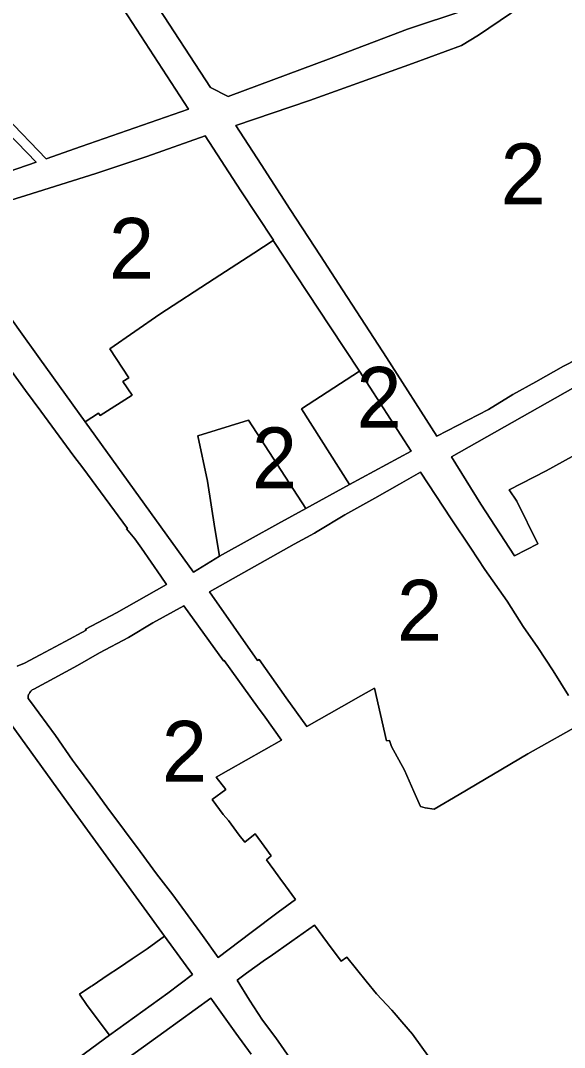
# Model space of a CAD drawing. Extents: x 598968 to 613553, y 4409678 to 4430833.
# Drawn here: x 608280.4 to 608387.9, y 4415786.4 to 4415989.2 of the extents above; entities that cross this region are included whole.
import ezdxf

# ---------------------------------------------------------------- set-up
doc = ezdxf.new("R2010")
doc.units = 0
doc.layers.add('1', color=7, linetype='Continuous')
doc.layers.add('ZONA 2. CARRERS DE CASES. Cases de trast', color=7, linetype='Continuous')

msp = doc.modelspace()

# ---------------------------------------------------------------- linework, layer by layer
at = {"layer": '1'}
for points in [[(608300.7629, 4415991.4665), (608313.5781, 4415971.7246), (608292.3713, 4415964.3271), (608285.4814, 4415961.917), (608277.4814, 4415970.1668), (608272.9515, 4415973.6167), (608273.1962, 4415973.8679), (608266.844, 4415978.6803), (608264.549, 4415979.2669), (608260.0913, 4415981.355), (608249.9263, 4415988.0845), (608248.0723, 4415989.3664), (608232.6542, 4415988.617), (608228.0528, 4415987.9389), (608223.0028, 4415985.673), (608215.1494, 4415977.4867), (608209.4433, 4415971.5806), (608204.3729, 4415966.8453), (608195.9265, 4415988.1218), (608182.2324, 4416022.7244)], [(608395.6802, 4415925.0494), (608387.7203, 4415920.9794), (608382.2114, 4415917.883), (608377.7204, 4415915.3492), (608372.9105, 4415912.4292), (608362.6506, 4415907.1491), (608352.7277, 4415922.6551), (608346.8607, 4415931.6685), (608344.0208, 4415936.0384), (608339.6508, 4415942.7582), (608333.6908, 4415951.908), (608327.9309, 4415960.7678), (608322.9409, 4415968.4476), (608337.4907, 4415973.4078), (608347.7706, 4415977.0979), (608357.8605, 4415980.7481), (608367.5403, 4415984.2582), (608370.9053, 4415986.3482), (608381.5051, 4415993.5683), (608388.74, 4415998.6984)], [(608368.22, 4415991.2815), (608356.9005, 4415987.528), (608341.7806, 4415981.7778), (608321.4209, 4415974.2275), (608317.9109, 4415975.9974), (608306.6912, 4415993.2808)], [(608275.8115, 4415969.0568), (608283.4688, 4415961.2595), (608265.2608, 4415954.9868)], [(608274.9216, 4415924.9573), (608281.3416, 4415916.1575), (608284.4015, 4415912.0776), (608290.9215, 4415903.1578), (608292.7015, 4415900.8879), (608301.5114, 4415888.8781), (608301.3114, 4415888.8581), (608302.9614, 4415886.8682), (608304.3214, 4415884.9982), (608308.1314, 4415879.4683), (608309.2614, 4415877.8184), (608299.3815, 4415872.2783), (608293.2516, 4415868.9982), (608293.3516, 4415868.8182), (608289.2216, 4415866.5682), (608284.2517, 4415863.9881), (608281.1617, 4415862.3181), (608279.7018, 4415861.718)], [(608389.4303, 4415903.1196), (608384.2504, 4415900.3045), (608376.9805, 4415896.5595), (608378.4701, 4415894.3152), (608382.6505, 4415885.9096), (608377.9905, 4415883.4995), (608371.3406, 4415893.6794), (608365.5706, 4415903.0492), (608400.0202, 4415922.5296)], [(608391.9005, 4415850.7502), (608380.6306, 4415844.4401), (608367.0724, 4415836.405), (608362.1653, 4415833.497), (608360.3592, 4415833.74), (608359.4509, 4415834.0398), (608358.1345, 4415836.9515), (608356.2709, 4415841.1997), (608353.7172, 4415845.8527), (608353.3409, 4415847.0495), (608352.701, 4415846.9895), (608350.3409, 4415857.3794), (608347.666, 4415855.8643), (608343.821, 4415853.6893), (608336.9511, 4415849.7892), (608332.8712, 4415855.4791), (608327.5612, 4415863.0189), (608327.2512, 4415862.8489), (608317.7113, 4415876.3785), (608334.4558, 4415885.8001), (608338.461, 4415888.0088), (608339.011, 4415888.3288), (608344.4935, 4415891.5938), (608350.4293, 4415894.9094), (608355.2708, 4415897.6691), (608359.4107, 4415900.0391), (608365.5307, 4415890.8293), (608369.3806, 4415885.0394), (608372.1806, 4415880.8095), (608376.5612, 4415874.57), (608379.7656, 4415869.5397), (608382.6575, 4415865.3845), (608385.6688, 4415860.7686), (608388.7181, 4415855.9069)], [(608333.5814, 4415784.43), (608330.8314, 4415788.3399), (608328.2414, 4415791.8398), (608325.6114, 4415795.7697), (608323.1838, 4415799.7363), (608325.0614, 4415801.0796), (608328.8214, 4415803.7796), (608329.7014, 4415804.4096), (608334.0013, 4415807.4297), (608338.4812, 4415810.5797), (608341.0557, 4415807.1157), (608343.7612, 4415803.4999), (608344.8712, 4415804.2599), (608348.6711, 4415799.53), (608350.7511, 4415797.0001), (608353.7911, 4415793.7902), (608354.2511, 4415793.2502), (608355.7404, 4415791.4934), (608357.8311, 4415789.0403), (608362.761, 4415782.2805)], [(608295.7418, 4415780.0993), (608308.6817, 4415789.4295), (608317.971, 4415796.1353), (608322.9415, 4415789.2597), (608325.9815, 4415785.1198)]]:
    msp.add_lwpolyline(points, dxfattribs=at)
for points in [[(608293.1714, 4415909.9778), (608284.1915, 4415922.3975), (608280.0315, 4415928.1673), (608272.8916, 4415938.2571), (608268.8816, 4415944.1069), (608265.3316, 4415949.2768), (608276.5515, 4415953.177), (608281.4522, 4415954.6665), (608295.2726, 4415958.9799), (608305.3411, 4415962.3774), (608316.851, 4415966.4575), (608323.9509, 4415955.5778), (608330.4077, 4415945.8359), (608330.2909, 4415945.76), (608341.5708, 4415928.7484), (608347.3908, 4415919.9886), (608357.6207, 4415904.149), (608345.4309, 4415897.6189), (608336.791, 4415892.8488), (608331.2511, 4415889.7987), (608325.8011, 4415886.7986), (608319.6912, 4415883.4285), (608314.6013, 4415880.2984)], [(608347.3908, 4415919.9886), (608341.5708, 4415928.7484), (608330.2909, 4415945.76), (608326.471, 4415943.278), (608318.6611, 4415938.1979), (608307.9117, 4415931.2482), (608298.0413, 4415924.3577), (608301.7666, 4415918.6777), (608300.6354, 4415917.9026), (608302.4613, 4415915.2379), (608296.1194, 4415911.2001), (608295.8209, 4415911.668), (608293.1714, 4415909.9778), (608314.6013, 4415880.2984), (608319.6912, 4415883.4285), (608318.8012, 4415888.8984), (608317.3412, 4415898.2184), (608315.4512, 4415907.2182), (608325.4211, 4415910.2784), (608336.791, 4415892.8488), (608345.4309, 4415897.6189), (608335.9409, 4415912.5542)], [(608316.3615, 4415808.5394), (608313.5315, 4415812.3993), (608310.4615, 4415816.5792), (608307.2888, 4415820.7202), (608304.0116, 4415825.1389), (608300.9316, 4415829.2888), (608297.4715, 4415833.9555), (608294.6517, 4415837.7586), (608291.2617, 4415842.3485), (608290.6617, 4415843.1685), (608287.3117, 4415848.0084), (608282.3682, 4415854.7219), (608281.9218, 4415855.3282), (608281.8818, 4415855.7982), (608281.9418, 4415856.1082), (608282.0817, 4415856.2382), (608282.2117, 4415856.5482), (608282.4217, 4415856.8082), (608282.6817, 4415857.0182), (608282.9917, 4415857.1582), (608287.0517, 4415859.3282), (608291.6216, 4415861.8383), (608296.0016, 4415864.3383), (608301.6997, 4415867.3592), (608306.5214, 4415870.2484), (608312.6413, 4415873.6285), (608320.5113, 4415862.7788), (608320.6213, 4415862.8488), (608327.2212, 4415853.669), (608328.7382, 4415851.6513), (608331.9812, 4415847.1392), (608321.4771, 4415841.1894), (608319.0514, 4415839.799), (608320.9414, 4415837.3891), (608318.2741, 4415835.3727), (608320.4614, 4415832.4291), (608321.4814, 4415831.2392), (608322.5714, 4415829.7792), (608323.6314, 4415828.3492), (608324.6913, 4415826.9393), (608326.7513, 4415828.6093), (608328.5113, 4415826.1694), (608329.9313, 4415824.2494), (608329.0113, 4415823.5094), (608330.4713, 4415821.5094), (608331.67, 4415819.881), (608332.7713, 4415818.3195), (608334.7645, 4415815.6422), (608331.3413, 4415813.1596), (608326.0036, 4415809.1372), (608319.4715, 4415804.1995)], [(608314.376, 4415800.8157), (608309.5061, 4415797.1749), (608297.9903, 4415788.8408), (608293.2353, 4415785.3996), (608270.9422, 4415768.919), (608251.7373, 4415795.6434), (608228.9125, 4415826.9776), (608253.0021, 4415840.4378), (608276.3818, 4415853.2581), (608290.6517, 4415833.4386), (608308.8426, 4415808.4246)], [(608297.9903, 4415788.8408), (608309.5061, 4415797.1749), (608314.376, 4415800.8157), (608308.8426, 4415808.4246), (608305.4116, 4415805.9092), (608303.2517, 4415804.4592), (608302.4617, 4415803.9292), (608299.9517, 4415802.2391), (608297.5417, 4415800.6191), (608296.6718, 4415800.0391), (608294.5318, 4415798.6091), (608294.2918, 4415798.4491), (608292.0218, 4415796.9291), (608293.5318, 4415794.7191)]]:
    msp.add_lwpolyline(points, close=True, dxfattribs=at)
at = {"layer": 'ZONA 2. CARRERS DE CASES. Cases de trast'}
for points in [[(608182.2324, 4416022.7244), (608195.9265, 4415988.1218), (608204.3729, 4415966.8453), (608209.4433, 4415971.5806), (608215.1494, 4415977.4867), (608223.0028, 4415985.673), (608228.0528, 4415987.9389), (608232.6542, 4415988.617), (608248.0723, 4415989.3664), (608249.9263, 4415988.0845), (608260.0913, 4415981.355), (608264.549, 4415979.2669), (608266.844, 4415978.6803), (608273.1962, 4415973.8679), (608272.9515, 4415973.6167), (608277.4814, 4415970.1668), (608285.4814, 4415961.917), (608292.3713, 4415964.3271), (608313.5781, 4415971.7246), (608300.7629, 4415991.4665)], [(608388.74, 4415998.6984), (608381.5051, 4415993.5683), (608370.9053, 4415986.3482), (608367.5403, 4415984.2582), (608357.8605, 4415980.7481), (608347.7706, 4415977.0979), (608337.4907, 4415973.4078), (608322.9409, 4415968.4476), (608327.9309, 4415960.7678), (608333.6908, 4415951.908), (608339.6508, 4415942.7582), (608344.0208, 4415936.0384), (608346.8607, 4415931.6685), (608352.7277, 4415922.6551), (608362.6506, 4415907.1491), (608372.9105, 4415912.4292), (608377.7204, 4415915.3492), (608382.2114, 4415917.883), (608387.7203, 4415920.9794), (608395.6802, 4415925.0494)], [(608306.6912, 4415993.2808), (608317.9109, 4415975.9974), (608321.4209, 4415974.2275), (608341.7806, 4415981.7778), (608356.9005, 4415987.528), (608368.22, 4415991.2815)], [(608279.7018, 4415861.718), (608281.1617, 4415862.3181), (608284.2517, 4415863.9881), (608289.2216, 4415866.5682), (608293.3516, 4415868.8182), (608293.2516, 4415868.9982), (608299.3815, 4415872.2783), (608309.2614, 4415877.8184), (608308.1314, 4415879.4683), (608304.3214, 4415884.9982), (608302.9614, 4415886.8682), (608301.3114, 4415888.8581), (608301.5114, 4415888.8781), (608292.7015, 4415900.8879), (608290.9215, 4415903.1578), (608284.4015, 4415912.0776), (608281.3416, 4415916.1575), (608274.9216, 4415924.9573)], [(608388.7181, 4415855.9069), (608385.6688, 4415860.7686), (608382.6575, 4415865.3845), (608379.7656, 4415869.5397), (608376.5612, 4415874.57), (608372.1806, 4415880.8095), (608369.3806, 4415885.0394), (608365.5307, 4415890.8293), (608359.4107, 4415900.0391), (608355.2708, 4415897.6691), (608350.4293, 4415894.9094), (608344.4935, 4415891.5938), (608339.011, 4415888.3288), (608338.461, 4415888.0088), (608334.4558, 4415885.8001), (608317.7113, 4415876.3785), (608327.2512, 4415862.8489), (608327.5612, 4415863.0189), (608332.8712, 4415855.4791), (608336.9511, 4415849.7892), (608343.821, 4415853.6893), (608347.666, 4415855.8643), (608350.3409, 4415857.3794), (608352.701, 4415846.9895), (608353.3409, 4415847.0495), (608353.7172, 4415845.8527), (608356.2709, 4415841.1997), (608358.1345, 4415836.9515), (608359.4509, 4415834.0398), (608360.3592, 4415833.74), (608362.1653, 4415833.497), (608367.0724, 4415836.405), (608380.6306, 4415844.4401), (608391.9005, 4415850.7502)], [(608362.761, 4415782.2805), (608357.8311, 4415789.0403), (608355.7404, 4415791.4934), (608354.2511, 4415793.2502), (608353.7911, 4415793.7902), (608350.7511, 4415797.0001), (608348.6711, 4415799.53), (608344.8712, 4415804.2599), (608343.7612, 4415803.4999), (608341.0557, 4415807.1157), (608338.4812, 4415810.5797), (608334.0013, 4415807.4297), (608329.7014, 4415804.4096), (608328.8214, 4415803.7796), (608325.0614, 4415801.0796), (608323.1838, 4415799.7363), (608325.6114, 4415795.7697), (608328.2414, 4415791.8398), (608330.8314, 4415788.3399), (608333.5814, 4415784.43)], [(608325.9815, 4415785.1198), (608322.9415, 4415789.2597), (608317.971, 4415796.1353), (608308.6817, 4415789.4295), (608295.7418, 4415780.0993)]]:
    msp.add_lwpolyline(points, dxfattribs=at)
for points in [[(608264.5289, 4415977.0032), (608264.5216, 4415977.0065), (608263.5882, 4415975.0121), (608259.0229, 4415973.0778), (608258.3649, 4415972.799), (608258.0711, 4415972.6748), (608259.2668, 4415970.4915), (608259.4608, 4415970.1378), (608258.2017, 4415969.6564), (608261.5383, 4415960.8106), (608261.6417, 4415960.5366), (608262.6577, 4415960.8106), (608262.9188, 4415960.881), (608262.9416, 4415960.8866), (608265.2526, 4415955.0078), (608265.2608, 4415954.9868), (608283.4688, 4415961.2595), (608275.8115, 4415969.0568), (608266.1016, 4415976.2965)], [(608330.2909, 4415945.76), (608330.4077, 4415945.8359), (608323.9509, 4415955.5778), (608316.851, 4415966.4575), (608305.3411, 4415962.3774), (608295.2726, 4415958.9799), (608281.4522, 4415954.6665), (608276.5515, 4415953.177), (608265.3316, 4415949.2768), (608268.8816, 4415944.1069), (608272.8916, 4415938.2571), (608280.0315, 4415928.1673), (608284.1915, 4415922.3975), (608293.1714, 4415909.9778), (608295.8209, 4415911.668), (608296.1194, 4415911.2001), (608302.4613, 4415915.2379), (608300.6354, 4415917.9026), (608301.7666, 4415918.6777), (608298.0413, 4415924.3577), (608307.9117, 4415931.2482), (608318.6611, 4415938.1979), (608326.471, 4415943.278)], [(608440.7911, 4415923.7677), (608429.9257, 4415939.4333), (608400.0202, 4415922.5296), (608365.5706, 4415903.0492), (608371.3406, 4415893.6794), (608377.9905, 4415883.4995), (608382.6505, 4415885.9096), (608378.4701, 4415894.3152), (608376.9805, 4415896.5595), (608384.2504, 4415900.3045), (608389.4303, 4415903.1196), (608394.1403, 4415905.7397), (608398.8602, 4415908.1297), (608398.3252, 4415909.1825), (608405.8101, 4415912.5198), (608410.6658, 4415915.0629), (608414.98, 4415917.6499), (608422.9199, 4415921.79), (608425.5299, 4415915.7001), (608428.1601, 4415917.2103), (608431.2998, 4415918.9402), (608440.7597, 4415923.7503)], [(608345.4309, 4415897.6189), (608357.6207, 4415904.149), (608347.3908, 4415919.9886), (608335.9409, 4415912.5542)], [(608336.791, 4415892.8488), (608325.4211, 4415910.2784), (608315.4512, 4415907.2182), (608317.3412, 4415898.2184), (608318.8012, 4415888.8984), (608319.6912, 4415883.4285), (608325.8011, 4415886.7986), (608331.2511, 4415889.7987)], [(608312.6413, 4415873.6285), (608306.5214, 4415870.2484), (608301.6997, 4415867.3592), (608296.0016, 4415864.3383), (608291.6216, 4415861.8383), (608287.0517, 4415859.3282), (608282.9917, 4415857.1582), (608282.6817, 4415857.0182), (608282.4217, 4415856.8082), (608282.2117, 4415856.5482), (608282.0817, 4415856.2382), (608281.9418, 4415856.1082), (608281.8818, 4415855.7982), (608281.9218, 4415855.3282), (608282.3682, 4415854.7219), (608287.3117, 4415848.0084), (608290.6617, 4415843.1685), (608291.2617, 4415842.3485), (608294.6517, 4415837.7586), (608297.4715, 4415833.9555), (608300.9316, 4415829.2888), (608304.0116, 4415825.1389), (608307.2888, 4415820.7202), (608310.4615, 4415816.5792), (608313.5315, 4415812.3993), (608316.3615, 4415808.5394), (608319.4715, 4415804.1995), (608326.0036, 4415809.1372), (608331.3413, 4415813.1596), (608334.7645, 4415815.6422), (608332.7713, 4415818.3195), (608331.67, 4415819.881), (608330.4713, 4415821.5094), (608329.0113, 4415823.5094), (608329.9313, 4415824.2494), (608328.5113, 4415826.1694), (608326.7513, 4415828.6093), (608324.6913, 4415826.9393), (608323.6314, 4415828.3492), (608322.5714, 4415829.7792), (608321.4814, 4415831.2392), (608320.4614, 4415832.4291), (608318.2741, 4415835.3727), (608320.9414, 4415837.3891), (608319.0514, 4415839.799), (608321.4771, 4415841.1894), (608331.9812, 4415847.1392), (608328.7382, 4415851.6513), (608327.2212, 4415853.669), (608320.6213, 4415862.8488), (608320.5113, 4415862.7788)], [(608308.8426, 4415808.4246), (608290.6517, 4415833.4386), (608276.3818, 4415853.2581), (608253.0021, 4415840.4378), (608228.9125, 4415826.9776), (608251.7373, 4415795.6434), (608270.9422, 4415768.919), (608293.2353, 4415785.3996), (608297.9903, 4415788.8408), (608293.5318, 4415794.7191), (608292.0218, 4415796.9291), (608294.2918, 4415798.4491), (608294.5318, 4415798.6091), (608296.6718, 4415800.0391), (608297.5417, 4415800.6191), (608299.9517, 4415802.2391), (608302.4617, 4415803.9292), (608303.2517, 4415804.4592), (608305.4116, 4415805.9092)]]:
    msp.add_lwpolyline(points, close=True, dxfattribs=at)

# ---------------------------------------------------------------- texts
for p in [(608375.2903, 4415952.9238), (608297.8697, 4415938.2177), (608346.7808, 4415908.8037), (608326.1211, 4415896.8535), (608354.8059, 4415866.7681), (608308.3231, 4415838.914)]:
    msp.add_text('2', height=12, dxfattribs=at).set_placement(p)

doc.saveas('drawing.dxf')
